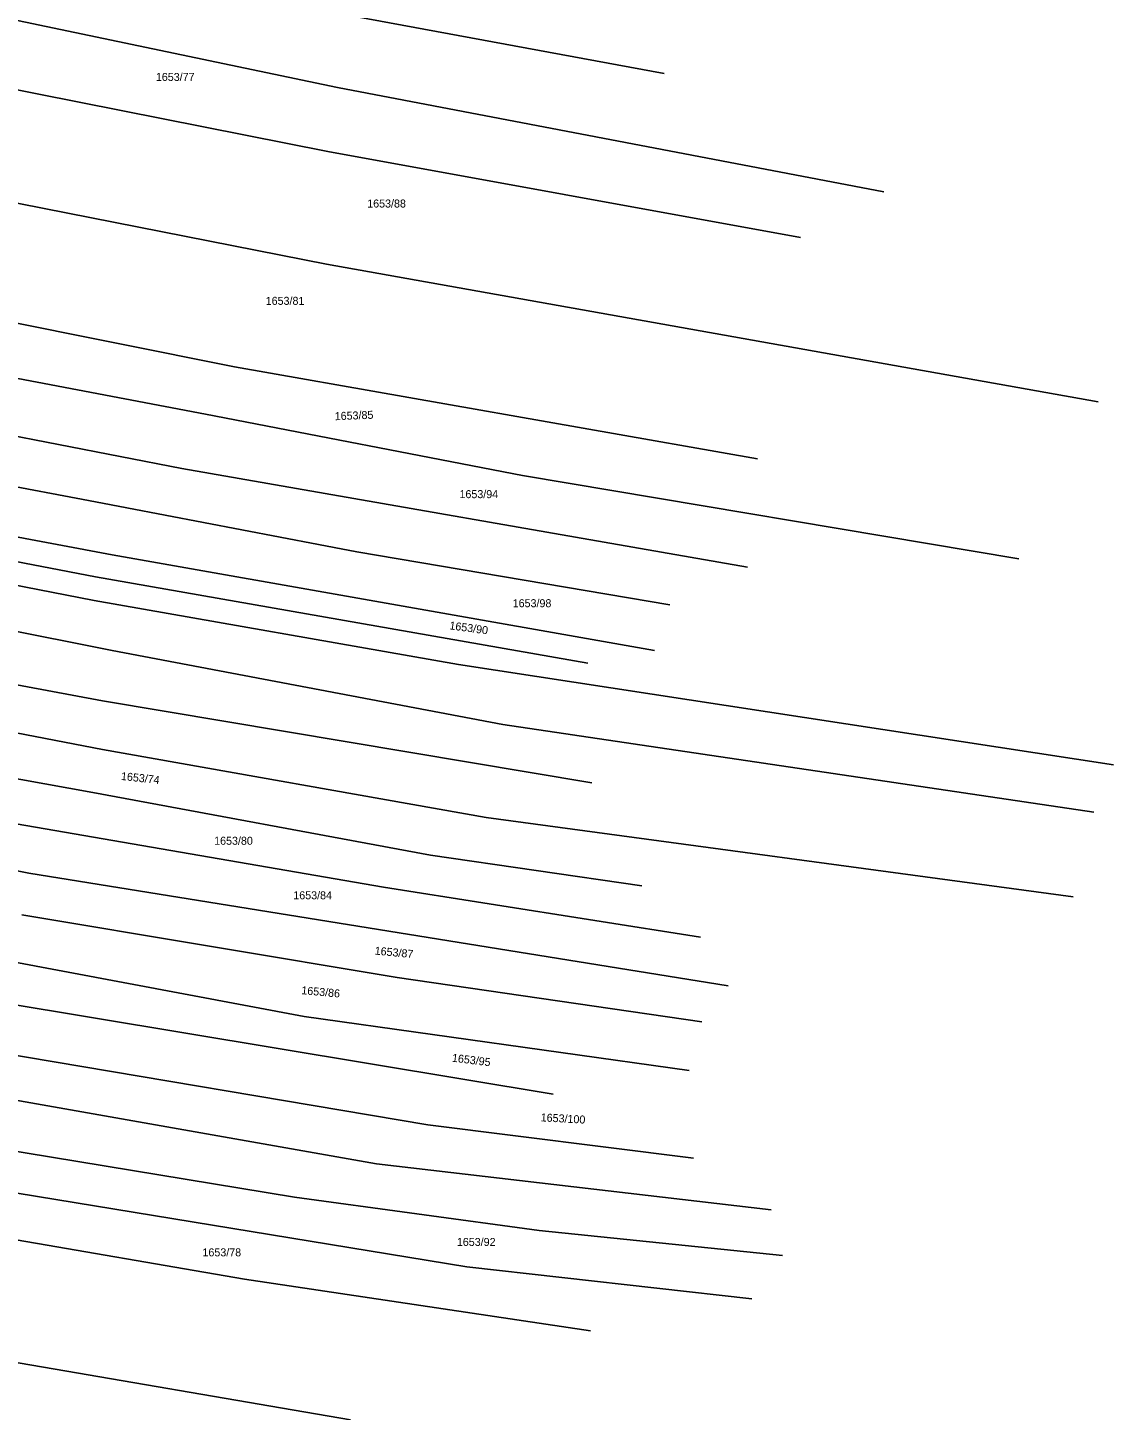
# Model space of a CAD drawing. Extents: x -563148 to -561712, y -1182311 to -1179502.
# Drawn here: x -561979.9 to -561776.4, y -1181586.9 to -1181327.8 of the extents above; entities that cross this region are included whole.
import ezdxf

# ---------------------------------------------------------------- set-up
doc = ezdxf.new("R2010")
doc.units = 0
doc.layers.add('Vrstva 55', color=7, linetype='Continuous')
doc.layers.add('Vrstva 57', color=7, linetype='Continuous')

msp = doc.modelspace()

# ---------------------------------------------------------------- linework, layer by layer
at = {"layer": 'Vrstva 55'}
for p, q in [((-562028.07, -1181316.71), (-561921.79, -1181338.99)), ((-561860.57, -1181336.38), (-561922.57, -1181324.91)), ((-561923.61, -1181350.98), (-562029.91, -1181329.87)), ((-561923.87, -1181372.09), (-562119.53, -1181333.52)), ((-561819.4, -1181358.53), (-561921.79, -1181338.99)), ((-561835.03, -1181367.13), (-561923.61, -1181350.98)), ((-561941.07, -1181391.37), (-562124.74, -1181354.37)), ((-561946.54, -1181400.23), (-562131.26, -1181365.05)), ((-561779.28, -1181397.89), (-561923.87, -1181372.09)), ((-561950.97, -1181410.4), (-562051.53, -1181390.86)), ((-561843.11, -1181408.58), (-561941.07, -1181391.37)), ((-561968.43, -1181416.39), (-562068.99, -1181397.64)), ((-561887.14, -1181411.7), (-561946.54, -1181400.23)), ((-561844.94, -1181428.9), (-561950.97, -1181410.4)), ((-561967.13, -1181430.73), (-562060.65, -1181412.75)), ((-561794.14, -1181427.34), (-561887.14, -1181411.7)), ((-562017.4, -1181416.66), (-561964, -1181426.56)), ((-561918.15, -1181426.04), (-561968.43, -1181416.39)), ((-562024.44, -1181423.96), (-561967.39, -1181435.16)), ((-561862.39, -1181444.54), (-561964, -1181426.56)), ((-561859.53, -1181435.94), (-561918.15, -1181426.04)), ((-561874.9, -1181446.89), (-561967.13, -1181430.73)), ((-561964, -1181444.54), (-562005.68, -1181436.21)), ((-561899.13, -1181447.15), (-561967.39, -1181435.16)), ((-562035.9, -1181440.9), (-561965.82, -1181453.93)), ((-561890.79, -1181458.36), (-561964, -1181444.54)), ((-561776.42, -1181465.92), (-561899.13, -1181447.15)), ((-561965.82, -1181463.05), (-562037.2, -1181449.5)), ((-561967.65, -1181471.13), (-562067.16, -1181453.15)), ((-561874.12, -1181469.3), (-561965.82, -1181453.93)), ((-561780.07, -1181474.78), (-561890.79, -1181458.36)), ((-561893.92, -1181475.82), (-561965.82, -1181463.05)), ((-561904.34, -1181482.86), (-561967.65, -1181471.13)), ((-561913.2, -1181488.85), (-561987.19, -1181476.08)), ((-561783.97, -1181490.68), (-561893.92, -1181475.82)), ((-561979.63, -1181486.24), (-562017.14, -1181478.96)), ((-561864.74, -1181488.59), (-561904.34, -1181482.86)), ((-561848.59, -1181507.35), (-561979.63, -1181486.24)), ((-561853.8, -1181498.23), (-561913.2, -1181488.85)), ((-561910.59, -1181505.79), (-561980.93, -1181494.06)), ((-561928.05, -1181513.09), (-561983.54, -1181502.66)), ((-561853.54, -1181514.13), (-561910.59, -1181505.79)), ((-561881.41, -1181527.68), (-561984.84, -1181510.48)), ((-561855.88, -1181523.25), (-561928.05, -1181513.09)), ((-561904.86, -1181533.42), (-561986.67, -1181519.6)), ((-561914.5, -1181540.71), (-561986.93, -1181527.94)), ((-561855.1, -1181539.67), (-561904.86, -1181533.42)), ((-561929.87, -1181546.97), (-561986.93, -1181537.59)), ((-561840.51, -1181549.31), (-561914.5, -1181540.71)), ((-561897.56, -1181560), (-561988.23, -1181545.14)), ((-561884.02, -1181553.22), (-561929.87, -1181546.97)), ((-561939.25, -1181562.35), (-561987.71, -1181554.01)), ((-561838.42, -1181557.92), (-561884.02, -1181553.22)), ((-561844.16, -1181566), (-561897.56, -1181560)), ((-561874.38, -1181571.99), (-561939.25, -1181562.35)), ((-561988.86, -1181576.77), (-561919.35, -1181588.67))]:
    msp.add_line(p, q, dxfattribs=at)

# ---------------------------------------------------------------- texts
at = {"layer": 'Vrstva 57'}
for s, p in [('1653/77', (-561955.83, -1181337.77)), ('1653/88', (-561916.23, -1181361.49)), ('1653/81', (-561935.25, -1181379.73)), ('1653/94', (-561898.94, -1181415.96)), ('1653/98', (-561888.97, -1181436.4)), ('1653/80', (-561944.91, -1181480.92)), ('1653/84', (-561930.08, -1181491.14)), ('1653/78', (-561947.1, -1181558.06)), ('1653/92', (-561899.43, -1181556.11))]:
    msp.add_text(s, height=1.5, dxfattribs=at).set_placement(p)
for s, rotation, p in [('1653/85', 2.263, (-561922.29, -1181401.36)), ('1653/90', 352.2803, (-561900.89, -1181440.53)), ('1653/74', 353.8284, (-561962.42, -1181468.76)), ('1653/87', 354.6753, (-561914.88, -1181501.49)), ('1653/86', 354.8056, (-561928.62, -1181508.91)), ('1653/95', 353.0087, (-561900.41, -1181521.56)), ('1653/100', 356.9677, (-561883.75, -1181532.75))]:
    msp.add_text(s, height=1.5, rotation=rotation, dxfattribs=at).set_placement(p)

doc.saveas('drawing.dxf')
